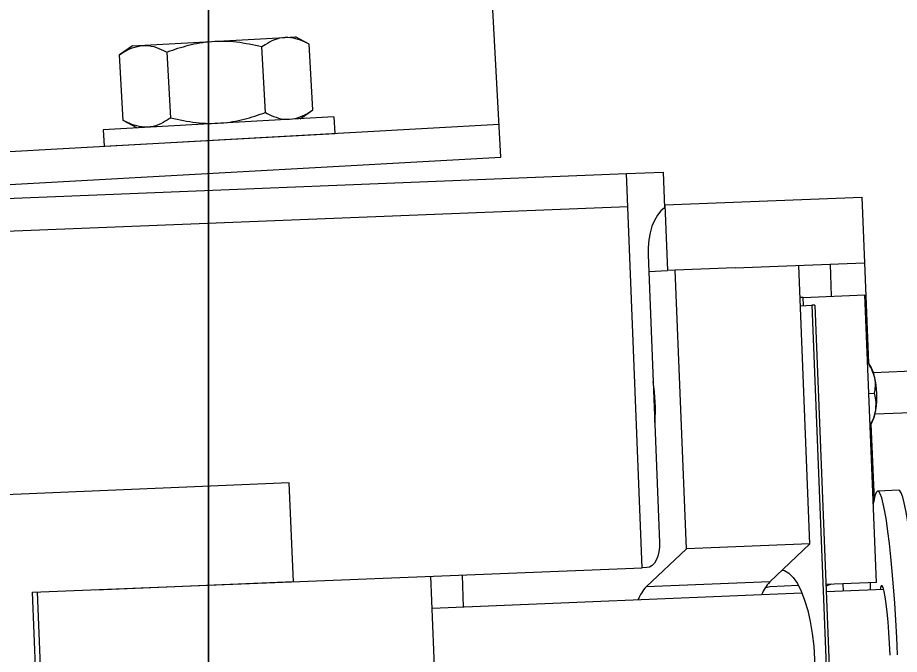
# Model space of a CAD drawing. Extents: x 9538 to 81668, y 7600 to 11751.
# Drawn here: x 15094.89 to 15100.48, y 9736.01 to 9740.05 of the extents above; entities that cross this region are included whole.
import ezdxf

# ---------------------------------------------------------------- set-up
doc = ezdxf.new("R2010")
doc.units = 0
doc.layers.add('DsnShtMinorGrid16', color=7, linetype='Continuous')
doc.layers.add('dsnStdTable', color=7, linetype='Continuous')

msp = doc.modelspace()

# ---------------------------------------------------------------- linework, layer by layer
at = {"layer": 'DsnShtMinorGrid16'}
for p, q in [((15096.0995, 9626.6588), (15096.0995, 9744.8878)), ((15096.0995, 9744.8878), (15096.0995, 9626.6588))]:
    msp.add_line(p, q, dxfattribs=at)
at = {"layer": 'dsnStdTable'}
for p, q in [((15097.9516, 9739.1647), (15097.8126, 9741.6609)), ((15095.6169, 9739.8695), (15096.5821, 9739.9232)), ((15095.6169, 9739.8695), (15096.5821, 9739.9232)), ((15096.5821, 9739.9232), (15096.6514, 9739.9271)), ((15096.5821, 9739.9232), (15096.6514, 9739.9271)), ((15096.7375, 9739.8793), (15096.6514, 9739.9271)), ((15096.7375, 9739.8793), (15096.6514, 9739.9271)), ((15095.6169, 9739.8695), (15095.5366, 9739.8124)), ((15095.6169, 9739.8695), (15095.5366, 9739.8124)), ((15096.4604, 9739.4474), (15096.4373, 9739.8626)), ((15096.4604, 9739.4474), (15096.4373, 9739.8626)), ((15096.7606, 9739.4641), (15096.7375, 9739.8793)), ((15096.7606, 9739.4641), (15096.7375, 9739.8793)), ((15095.5597, 9739.3973), (15095.5366, 9739.8124)), ((15095.5597, 9739.3973), (15095.5366, 9739.8124)), ((15095.8599, 9739.414), (15095.8368, 9739.8292)), ((15095.8599, 9739.414), (15095.8368, 9739.8292)), ((15096.8938, 9739.419), (15095.4325, 9739.3376)), ((15096.8938, 9739.419), (15095.4325, 9739.3376)), ((15096.6804, 9739.4071), (15096.7606, 9739.4641)), ((15096.6804, 9739.4071), (15096.7606, 9739.4641)), ((15096.8938, 9739.419), (15096.8996, 9739.3148)), ((15096.8938, 9739.419), (15096.8996, 9739.3148)), ((15064.3224, 9737.5009), (15097.94, 9739.3727)), ((15095.6458, 9739.3495), (15095.5597, 9739.3973)), ((15095.6458, 9739.3495), (15095.5597, 9739.3973)), ((15095.4325, 9739.3376), (15095.4383, 9739.2334)), ((15095.4325, 9739.3376), (15095.4383, 9739.2334)), ((15095.4383, 9739.2334), (15096.8996, 9739.3148)), ((15095.4383, 9739.2334), (15096.8996, 9739.3148)), ((15064.334, 9737.2929), (15097.9516, 9739.1647)), ((15091.8241, 9738.7839), (15098.7476, 9739.0608)), ((15093.1717, 9738.8378), (15098.7476, 9739.0608)), ((15098.7476, 9739.0608), (15098.9789, 9739.0701)), ((15098.7476, 9739.0608), (15098.9789, 9739.0701)), ((15098.8475, 9736.5628), (15098.7476, 9739.0608)), ((15098.8475, 9736.5628), (15098.7476, 9739.0608)), ((15098.9789, 9739.0701), (15098.988, 9738.8441)), ((15098.9789, 9739.0701), (15098.988, 9738.8441)), ((15098.9894, 9738.862), (15100.2385, 9738.912)), ((15098.9894, 9738.862), (15100.2385, 9738.912)), ((15100.2385, 9738.912), (15100.2551, 9738.4956)), ((15100.2385, 9738.912), (15100.2551, 9738.4956)), ((15091.8324, 9738.5757), (15098.7559, 9738.8527)), ((15091.8324, 9738.5757), (15098.7559, 9738.8527)), ((15098.9873, 9738.8619), (15098.9894, 9738.862)), ((15098.9873, 9738.8619), (15098.9894, 9738.862)), ((15098.9894, 9738.862), (15099.0061, 9738.4457)), ((15098.9894, 9738.862), (15099.0061, 9738.4457)), ((15098.8841, 9738.545), (15098.9569, 9736.7236)), ((15098.8841, 9738.545), (15098.9569, 9736.7236)), ((15099.435, 9738.4628), (15099.0563, 9738.4477)), ((15099.435, 9738.4628), (15099.0563, 9738.4477)), ((15099.435, 9738.4628), (15100.2551, 9738.4956)), ((15099.435, 9738.4628), (15100.2551, 9738.4956)), ((15099.9094, 9736.7137), (15099.8388, 9738.479)), ((15099.9094, 9736.7137), (15099.8388, 9738.479)), ((15100.0468, 9738.283), (15100.0386, 9738.487)), ((15100.0468, 9738.283), (15100.0386, 9738.487)), ((15100.2551, 9738.4956), (15100.2806, 9737.8598)), ((15100.2551, 9738.4956), (15100.2806, 9737.8598)), ((15098.8882, 9738.4409), (15099.0061, 9738.4457)), ((15098.8882, 9738.4409), (15099.0061, 9738.4457)), ((15099.0061, 9738.4457), (15099.0062, 9738.4457)), ((15099.0061, 9738.4457), (15099.0062, 9738.4457)), ((15099.0563, 9738.4477), (15099.0062, 9738.4457)), ((15099.0563, 9738.4477), (15099.0062, 9738.4457)), ((15099.127, 9736.6824), (15099.0563, 9738.4477)), ((15099.127, 9736.6824), (15099.0563, 9738.4477)), ((15099.8665, 9738.2757), (15099.847, 9738.275)), ((15099.8665, 9738.2757), (15099.847, 9738.275)), ((15099.8665, 9738.2757), (15100.2578, 9738.2914)), ((15099.8665, 9738.2757), (15100.2578, 9738.2914)), ((15099.8686, 9738.2237), (15099.8665, 9738.2757)), ((15099.8686, 9738.2237), (15099.8665, 9738.2757)), ((15100.3306, 9736.4699), (15100.2578, 9738.2914)), ((15100.3306, 9736.4699), (15100.2578, 9738.2914)), ((15099.849, 9738.2229), (15099.9202, 9738.2258)), ((15099.849, 9738.2229), (15099.9202, 9738.2258)), ((15099.9399, 9738.2266), (15099.9202, 9738.2258)), ((15099.9399, 9738.2266), (15099.9202, 9738.2258)), ((15099.9202, 9738.2258), (15100.0993, 9733.7502)), ((15099.9202, 9738.2258), (15100.0993, 9733.7502)), ((15099.9399, 9738.2266), (15100.1189, 9733.751)), ((15099.9399, 9738.2266), (15100.1189, 9733.751)), ((15100.2855, 9737.8532), (15100.2747, 9737.8678)), ((15100.2855, 9737.8532), (15100.2747, 9737.8678)), ((15100.6804, 9737.8131), (15100.3112, 9737.7984)), ((15100.6804, 9737.8131), (15100.3112, 9737.7984)), ((15100.2827, 9737.6669), (15100.3186, 9737.6683)), ((15100.2827, 9737.6669), (15100.3186, 9737.6683)), ((15100.3216, 9737.5381), (15100.6909, 9737.5529)), ((15100.3216, 9737.5381), (15100.6909, 9737.5529)), ((15100.2908, 9737.466), (15100.3003, 9737.4815)), ((15100.2908, 9737.466), (15100.3003, 9737.4815)), ((15100.296, 9737.4744), (15100.3152, 9736.9944)), ((15100.296, 9737.4744), (15100.3152, 9736.9944)), ((15096.6113, 9737.1012), (15084.1664, 9736.5752)), ((15096.6113, 9737.1012), (15084.1664, 9736.5752)), ((15096.6377, 9736.4744), (15096.6113, 9737.1012)), ((15096.6377, 9736.4744), (15096.6113, 9737.1012)), ((15100.4716, 9737.0546), (15100.3388, 9737.049)), ((15100.4716, 9737.0546), (15100.3388, 9737.049)), ((15099.127, 9736.6824), (15098.8718, 9736.4421)), ((15099.127, 9736.6824), (15098.8718, 9736.4421)), ((15099.9094, 9736.7137), (15099.127, 9736.6824)), ((15099.9094, 9736.7137), (15099.127, 9736.6824)), ((15099.9094, 9736.7137), (15099.6543, 9736.4734)), ((15099.9094, 9736.7137), (15099.6543, 9736.4734)), ((15094.9844, 9736.4083), (15098.8475, 9736.5628)), ((15094.9844, 9736.4083), (15098.8475, 9736.5628)), ((15098.8764, 9736.564), (15098.8475, 9736.5628)), ((15098.8764, 9736.564), (15098.8475, 9736.5628)), ((15097.557, 9735.2685), (15097.5073, 9736.5092)), ((15097.557, 9735.2685), (15097.5073, 9736.5092)), ((15097.7155, 9736.3127), (15097.7073, 9736.5172)), ((15097.7155, 9736.3127), (15097.7073, 9736.5172)), ((15095.3843, 9736.4229), (15096.6375, 9736.4767)), ((15095.3843, 9736.4229), (15096.6375, 9736.4767)), ((15099.6543, 9736.4734), (15098.8718, 9736.4421)), ((15099.6543, 9736.4734), (15098.8718, 9736.4421)), ((15099.8366, 9736.4502), (15099.6545, 9736.4429)), ((15099.8366, 9736.4502), (15099.6545, 9736.4429)), ((15100.3306, 9736.4699), (15100.0106, 9736.4571)), ((15100.3306, 9736.4699), (15100.0106, 9736.4571)), ((15100.1216, 9736.4142), (15100.1197, 9736.4615)), ((15100.1216, 9736.4142), (15100.1197, 9736.4615)), ((15100.2901, 9736.4683), (15100.2903, 9736.4214)), ((15100.2901, 9736.4683), (15100.2903, 9736.4214)), ((15095.034, 9735.1676), (15094.9844, 9736.4083)), ((15095.034, 9735.1676), (15094.9844, 9736.4083)), ((15095.0667, 9735.1689), (15095.017, 9736.4096)), ((15095.0667, 9735.1689), (15095.017, 9736.4096)), ((15099.8588, 9736.4032), (15097.5155, 9736.305)), ((15099.8588, 9736.4032), (15097.5155, 9736.305)), ((15100.3768, 9736.425), (15100.0125, 9736.4096)), ((15100.3768, 9736.425), (15100.0125, 9736.4096))]:
    msp.add_line(p, q, dxfattribs=at)
for points in [[(15098.988, 9738.8441), (15098.9644, 9738.8236), (15098.9429, 9738.7968), (15098.9242, 9738.7642), (15098.9087, 9738.7266), (15098.8966, 9738.6848), (15098.8884, 9738.6399), (15098.8842, 9738.593), (15098.8841, 9738.545)], [(15098.988, 9738.8441), (15098.9644, 9738.8236), (15098.9429, 9738.7968), (15098.9242, 9738.7642), (15098.9087, 9738.7266), (15098.8966, 9738.6848), (15098.8884, 9738.6399), (15098.8842, 9738.593), (15098.8841, 9738.545)], [(15100.4643, 9736.0117), (15100.4592, 9736.1223), (15100.4532, 9736.2316), (15100.4464, 9736.3384), (15100.4389, 9736.4414), (15100.4307, 9736.5395), (15100.422, 9736.6316), (15100.413, 9736.7167), (15100.4034, 9736.7937), (15100.3937, 9736.8618), (15100.3838, 9736.9203), (15100.374, 9736.9684), (15100.3642, 9737.0056), (15100.3547, 9737.0316), (15100.3455, 9737.0459), (15100.3366, 9737.0485), (15100.3284, 9737.0393), (15100.3207, 9737.0184), (15100.3137, 9736.9861), (15100.3107, 9736.9673)], [(15100.4643, 9736.0117), (15100.4592, 9736.1223), (15100.4532, 9736.2316), (15100.4464, 9736.3384), (15100.4389, 9736.4414), (15100.4307, 9736.5395), (15100.422, 9736.6316), (15100.413, 9736.7167), (15100.4034, 9736.7937), (15100.3937, 9736.8618), (15100.3838, 9736.9203), (15100.374, 9736.9684), (15100.3642, 9737.0056), (15100.3547, 9737.0316), (15100.3455, 9737.0459), (15100.3366, 9737.0485), (15100.3284, 9737.0393), (15100.3207, 9737.0184), (15100.3137, 9736.9861), (15100.3107, 9736.9673)], [(15100.5972, 9736.0173), (15100.592, 9736.1279), (15100.5861, 9736.2372), (15100.5792, 9736.344), (15100.5717, 9736.447), (15100.5636, 9736.5451), (15100.5549, 9736.6372), (15100.5457, 9736.7223), (15100.5362, 9736.7993), (15100.5266, 9736.8674), (15100.5167, 9736.9259), (15100.5068, 9736.974), (15100.497, 9737.0112), (15100.4875, 9737.0372), (15100.4782, 9737.0515), (15100.4716, 9737.0546)], [(15100.5972, 9736.0173), (15100.592, 9736.1279), (15100.5861, 9736.2372), (15100.5792, 9736.344), (15100.5717, 9736.447), (15100.5636, 9736.5451), (15100.5549, 9736.6372), (15100.5457, 9736.7223), (15100.5362, 9736.7993), (15100.5266, 9736.8674), (15100.5167, 9736.9259), (15100.5068, 9736.974), (15100.497, 9737.0112), (15100.4875, 9737.0372), (15100.4782, 9737.0515), (15100.4716, 9737.0546)], [(15098.9569, 9736.7236), (15098.9565, 9736.693), (15098.9527, 9736.6636), (15098.9458, 9736.6362), (15098.9359, 9736.6122), (15098.9236, 9736.5922), (15098.9092, 9736.5772), (15098.8933, 9736.5677), (15098.8764, 9736.564)], [(15098.9569, 9736.7236), (15098.9565, 9736.693), (15098.9527, 9736.6636), (15098.9458, 9736.6362), (15098.9359, 9736.6122), (15098.9236, 9736.5922), (15098.9092, 9736.5772), (15098.8933, 9736.5677), (15098.8764, 9736.564)], [(15099.7343, 9736.5488), (15099.748, 9736.545), (15099.776, 9736.5288), (15099.8033, 9736.5013), (15099.8294, 9736.4631), (15099.8537, 9736.4151), (15099.8757, 9736.3581), (15099.8951, 9736.2934), (15099.9114, 9736.2222), (15099.9241, 9736.1461), (15099.9333, 9736.0665), (15099.9386, 9735.9851), (15099.9398, 9735.9036), (15099.937, 9735.8235), (15099.9304, 9735.7466), (15099.9198, 9735.6744), (15099.9057, 9735.6083), (15099.8883, 9735.5498), (15099.8679, 9735.5), (15099.845, 9735.4598), (15099.8199, 9735.4302), (15099.7933, 9735.4118), (15099.78, 9735.407)], [(15099.7343, 9736.5488), (15099.748, 9736.545), (15099.776, 9736.5288), (15099.8033, 9736.5013), (15099.8294, 9736.4631), (15099.8537, 9736.4151), (15099.8757, 9736.3581), (15099.8951, 9736.2934), (15099.9114, 9736.2222), (15099.9241, 9736.1461), (15099.9333, 9736.0665), (15099.9386, 9735.9851), (15099.9398, 9735.9036), (15099.937, 9735.8235), (15099.9304, 9735.7466), (15099.9198, 9735.6744), (15099.9057, 9735.6083), (15099.8883, 9735.5498), (15099.8679, 9735.5), (15099.845, 9735.4598), (15099.8199, 9735.4302), (15099.7933, 9735.4118), (15099.78, 9735.407)], [(15100.0458, 9736.4585), (15100.021, 9736.4518), (15100.0111, 9736.4457)], [(15100.0458, 9736.4585), (15100.021, 9736.4518), (15100.0111, 9736.4457)], [(15099.6545, 9736.4429), (15099.6298, 9736.4361), (15099.6282, 9736.4353)], [(15099.6545, 9736.4429), (15099.6298, 9736.4361), (15099.6282, 9736.4353)], [(15100.4174, 9736.0097), (15100.4138, 9736.0824), (15100.4094, 9736.1532), (15100.4043, 9736.2199), (15100.3986, 9736.2809), (15100.3925, 9736.3345), (15100.3861, 9736.3791), (15100.3795, 9736.4137), (15100.3731, 9736.4372), (15100.367, 9736.4489), (15100.3612, 9736.4487), (15100.3561, 9736.4364), (15100.3534, 9736.424)], [(15100.4174, 9736.0097), (15100.4138, 9736.0824), (15100.4094, 9736.1532), (15100.4043, 9736.2199), (15100.3986, 9736.2809), (15100.3925, 9736.3345), (15100.3861, 9736.3791), (15100.3795, 9736.4137), (15100.3731, 9736.4372), (15100.367, 9736.4489), (15100.3612, 9736.4487), (15100.3561, 9736.4364), (15100.3534, 9736.424)]]:
    msp.add_lwpolyline(points, dxfattribs=at)
for centre, radius, start, end in [((15100.0922, 9737.7273), 0.2306, 11.3274, 33.0818), ((15100.0922, 9737.7273), 0.2306, 11.3274, 33.0818), ((15097.9115, 9737.572), 1.0188, 355.0652, 9.5161), ((15097.9115, 9737.572), 1.0188, 355.0652, 9.5161), ((15099.7655, 9737.6462), 0.5672, 351.7074, 12.8738), ((15099.7655, 9737.6462), 0.5672, 351.7074, 12.8738), ((15100.0977, 9737.5915), 0.2306, 331.4993, 353.2541), ((15100.0977, 9737.5915), 0.2306, 331.4993, 353.2541), ((15099.8412, 9736.2985), 0.256, 136.8977, 158.4867), ((15099.8412, 9736.2985), 0.256, 136.8977, 158.4867), ((15099.0558, 9736.2691), 0.2526, 136.7709, 159.073), ((15099.0558, 9736.2691), 0.2526, 136.7709, 159.073)]:
    msp.add_arc(centre, radius, start, end, dxfattribs=at)
for points in [[(15096.7375, 9739.8793), (15096.7197, 9739.8885), (15096.6848, 9739.9064), (15096.6219, 9739.9238), (15096.5479, 9739.9215), (15096.4844, 9739.8943), (15096.4494, 9739.8708), (15096.4373, 9739.8626)], [(15096.7375, 9739.8793), (15096.7197, 9739.8885), (15096.6848, 9739.9064), (15096.6219, 9739.9238), (15096.5479, 9739.9215), (15096.4844, 9739.8943), (15096.4494, 9739.8708), (15096.4373, 9739.8626)], [(15095.5366, 9739.8124), (15095.5533, 9739.8235), (15095.586, 9739.8452), (15095.6466, 9739.8695), (15095.7204, 9739.8754), (15095.7865, 9739.8555), (15095.8239, 9739.8359), (15095.8369, 9739.8292)], [(15095.5366, 9739.8124), (15095.5533, 9739.8235), (15095.586, 9739.8452), (15095.6466, 9739.8695), (15095.7204, 9739.8754), (15095.7865, 9739.8555), (15095.8239, 9739.8359), (15095.8369, 9739.8292)], [(15096.4373, 9739.8626), (15096.3841, 9739.8744), (15096.2762, 9739.8983), (15096.1184, 9739.9001), (15095.9702, 9739.8753), (15095.8816, 9739.8447), (15095.8368, 9739.8292)], [(15096.4373, 9739.8626), (15096.3841, 9739.8744), (15096.2762, 9739.8983), (15096.1184, 9739.9001), (15095.9702, 9739.8753), (15095.8816, 9739.8447), (15095.8368, 9739.8292)], [(15095.86, 9739.414), (15095.8478, 9739.4058), (15095.8135, 9739.3827), (15095.7502, 9739.3553), (15095.6764, 9739.3525), (15095.6126, 9739.3701), (15095.5778, 9739.388), (15095.5598, 9739.3973)], [(15095.86, 9739.414), (15095.8478, 9739.4058), (15095.8135, 9739.3827), (15095.7502, 9739.3553), (15095.6764, 9739.3525), (15095.6126, 9739.3701), (15095.5778, 9739.388), (15095.5598, 9739.3973)], [(15095.8599, 9739.414), (15095.9132, 9739.4022), (15096.021, 9739.3783), (15096.1789, 9739.3765), (15096.327, 9739.4012), (15096.4156, 9739.4319), (15096.4604, 9739.4474)], [(15095.8599, 9739.414), (15095.9132, 9739.4022), (15096.021, 9739.3783), (15096.1789, 9739.3765), (15096.327, 9739.4012), (15096.4156, 9739.4319), (15096.4604, 9739.4474)], [(15096.4604, 9739.4474), (15096.4734, 9739.4406), (15096.51, 9739.4215), (15096.576, 9739.4013), (15096.6497, 9739.4067), (15096.7111, 9739.4313), (15096.7438, 9739.4529), (15096.7606, 9739.4641)], [(15096.4604, 9739.4474), (15096.4734, 9739.4406), (15096.51, 9739.4215), (15096.576, 9739.4013), (15096.6497, 9739.4067), (15096.7111, 9739.4313), (15096.7438, 9739.4529), (15096.7606, 9739.4641)], [(15100.3184, 9737.7726), (15100.309, 9737.7994), (15100.2976, 9737.8323), (15100.2783, 9737.861), (15100.2748, 9737.8663)], [(15100.3184, 9737.7726), (15100.309, 9737.7994), (15100.2976, 9737.8323), (15100.2783, 9737.861), (15100.2748, 9737.8663)], [(15100.3186, 9737.6683), (15100.321, 9737.6829), (15100.3258, 9737.7129), (15100.3236, 9737.7482), (15100.3194, 9737.768), (15100.3184, 9737.7726)], [(15100.3186, 9737.6683), (15100.321, 9737.6829), (15100.3258, 9737.7129), (15100.3236, 9737.7482), (15100.3194, 9737.768), (15100.3184, 9737.7726)], [(15100.3267, 9737.5644), (15100.3281, 9737.591), (15100.3299, 9737.6263), (15100.3208, 9737.6601), (15100.3186, 9737.6683)], [(15100.3267, 9737.5644), (15100.3281, 9737.591), (15100.3299, 9737.6263), (15100.3208, 9737.6601), (15100.3186, 9737.6683)], [(15100.2907, 9737.4681), (15100.2969, 9737.4796), (15100.3111, 9737.5057), (15100.3221, 9737.5387), (15100.3259, 9737.5597), (15100.3267, 9737.5644)], [(15100.2907, 9737.4681), (15100.2969, 9737.4796), (15100.3111, 9737.5057), (15100.3221, 9737.5387), (15100.3259, 9737.5597), (15100.3267, 9737.5644)]]:
    msp.add_open_spline(points, degree=3, dxfattribs=at)

doc.saveas('drawing.dxf')
